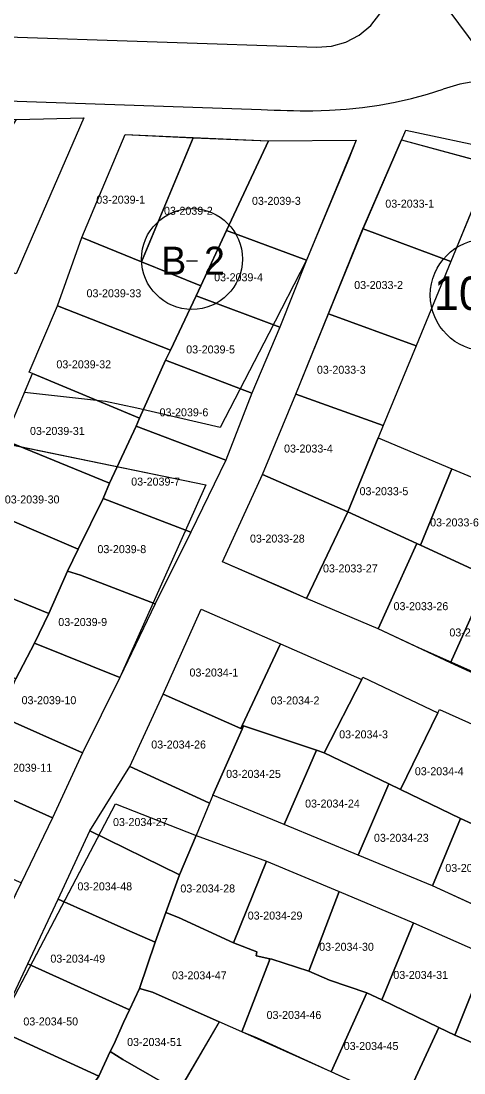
# Model space of a CAD drawing. Extents: x 413946 to 415528, y 4453939 to 4454944.
# Drawn here: x 414143.3 to 414198.6, y 4454526.2 to 4454657.6 of the extents above; entities that cross this region are included whole.
import ezdxf

# ---------------------------------------------------------------- set-up
doc = ezdxf.new("R2010")
doc.units = 0
for name, color, linetype in [('0_KADASTRO', 7, 'Continuous'), ('KST_ENERJI_NAKIL_HAT', 7, 'Continuous'), ('Level 27', 7, 'Continuous'), ('Level 28', 7, 'Continuous'), ('Level 54', 7, 'Continuous'), ('Level 62', 7, 'Continuous'), ('SEMBOL', 7, 'Continuous')]:
    doc.layers.add(name, color=color, linetype=linetype)

msp = doc.modelspace()

# ---------------------------------------------------------------- linework, layer by layer
at = {"layer": '0_KADASTRO'}
for points in [[(414135.44, 4454629.12), (414141.42, 4454643.28), (414142.72, 4454645.31), (414151.11, 4454645.51), (414144.14, 4454629.4), (414142.66, 4454626.01), (414142.21, 4454626.21)], [(414186.03, 4454631.67), (414191.37, 4454644), (414202.75, 4454641.57), (414196.98, 4454627.55)], [(414150.85, 4454630.55), (414156.3, 4454643.44), (414164.8, 4454643.01), (414158.31, 4454627.51)], [(414158.31, 4454627.51), (414164.8, 4454643.01), (414174.2, 4454642.65), (414168.97, 4454631.43), (414165.76, 4454624.54)], [(414168.97, 4454631.43), (414174.2, 4454642.65), (414185.16, 4454642.72), (414184.24, 4454640.39), (414178.96, 4454627.75)], [(414147.83, 4454622.03), (414150.85, 4454630.55), (414158.31, 4454627.51), (414165.76, 4454624.54), (414165.16, 4454623.26), (414161.94, 4454616.47)], [(414165.16, 4454623.26), (414165.76, 4454624.54), (414168.97, 4454631.43), (414178.96, 4454627.75), (414175.63, 4454619.38)], [(414181.71, 4454621.04), (414186.03, 4454631.67), (414196.98, 4454627.55), (414192.65, 4454617.02)], [(414161.34, 4454615.22), (414161.94, 4454616.47), (414165.16, 4454623.26), (414175.63, 4454619.38), (414172.13, 4454611.1)], [(414144.28, 4454613.75), (414147.83, 4454622.03), (414161.94, 4454616.47), (414161.34, 4454615.22), (414158.06, 4454607.97), (414144.71, 4454613.56)], [(414177.63, 4454610.98), (414181.71, 4454621.04), (414192.65, 4454617.02), (414188.54, 4454607.06)], [(414157.65, 4454606.98), (414158.06, 4454607.97), (414161.34, 4454615.22), (414172.13, 4454611.1), (414168.86, 4454602.75)], [(414141.21, 4454605.26), (414144.71, 4454613.56), (414158.06, 4454607.97), (414157.65, 4454606.98), (414154.31, 4454599.87)], [(414173.47, 4454600.93), (414177.63, 4454610.98), (414188.54, 4454607.06), (414187.91, 4454605.53), (414184.11, 4454596.28)], [(414153.52, 4454597.95), (414154.31, 4454599.87), (414157.65, 4454606.98), (414168.86, 4454602.75), (414164.5, 4454593.73)], [(414136.7, 4454597.44), (414140.24, 4454605.68), (414141.21, 4454605.26), (414154.31, 4454599.87), (414153.52, 4454597.95), (414150.42, 4454591.63), (414137.44, 4454597.14)], [(414184.11, 4454596.28), (414187.91, 4454605.53), (414197.13, 4454601.67), (414193.19, 4454592.12), (414192.75, 4454592.32)], [(414193.19, 4454592.12), (414197.13, 4454601.67), (414206.35, 4454597.81), (414202.28, 4454587.94), (414201.81, 4454588.15)], [(414168.47, 4454590.04), (414173.47, 4454600.93), (414184.11, 4454596.28), (414178.96, 4454585.44), (414176.46, 4454586.59)], [(414149.06, 4454588.88), (414150.42, 4454591.63), (414153.52, 4454597.95), (414164.5, 4454593.73), (414160.02, 4454584.79), (414150.71, 4454588.38)], [(414133.49, 4454588.98), (414137.44, 4454597.14), (414150.42, 4454591.63), (414149.06, 4454588.88), (414146.76, 4454583.56)], [(414178.96, 4454585.44), (414184.11, 4454596.28), (414192.75, 4454592.32), (414187.9, 4454581.65)], [(414187.9, 4454581.65), (414192.75, 4454592.32), (414193.19, 4454592.12), (414201.81, 4454588.15), (414196.95, 4454577.42)], [(414129.84, 4454580.76), (414133.49, 4454588.98), (414146.76, 4454583.56), (414144.95, 4454579.88), (414142.62, 4454575.42)], [(414144.95, 4454579.88), (414146.76, 4454583.56), (414149.06, 4454588.88), (414150.71, 4454588.38), (414160.02, 4454584.79), (414155.64, 4454575.58)], [(414196.95, 4454577.42), (414201.81, 4454588.15), (414202.28, 4454587.94), (414207.7, 4454585.44), (414202.89, 4454574.69)], [(414161.04, 4454573.51), (414165.77, 4454584.12), (414175.71, 4454579.78), (414170.93, 4454569.58), (414170.75, 4454569.19)], [(414140.61, 4454570.75), (414142.62, 4454575.42), (414144.95, 4454579.88), (414155.64, 4454575.58), (414150.94, 4454566.18)], [(414170.93, 4454569.58), (414175.71, 4454579.78), (414185.87, 4454575.33), (414181.18, 4454566.17), (414180.2, 4454566.5), (414171.1, 4454569.52)], [(414181.18, 4454566.17), (414185.87, 4454575.33), (414186.01, 4454575.6), (414195.38, 4454571.16), (414190.69, 4454561.58), (414189.23, 4454562.29)], [(414156.89, 4454564.45), (414161.04, 4454573.51), (414170.75, 4454569.19), (414170.93, 4454569.58), (414171.1, 4454569.52), (414170.92, 4454569.11), (414167.26, 4454560.88), (414166.83, 4454559.88), (414166.74, 4454559.92)], [(414190.69, 4454561.58), (414195.38, 4454571.16), (414195.58, 4454571.57), (414204.05, 4454567.79), (414199.66, 4454557.27), (414198.21, 4454557.96)], [(414137.17, 4454562.55), (414139.23, 4454567.08), (414138.97, 4454567.24), (414140.61, 4454570.75), (414150.94, 4454566.18), (414147.19, 4454558.05)], [(414167.26, 4454560.88), (414170.92, 4454569.11), (414171.1, 4454569.52), (414180.2, 4454566.5), (414176.17, 4454557.2)], [(414176.17, 4454557.2), (414180.2, 4454566.5), (414181.18, 4454566.17), (414189.23, 4454562.29), (414185.42, 4454553.37)], [(414151.89, 4454556.41), (414156.89, 4454564.45), (414166.74, 4454559.92), (414166.83, 4454559.88), (414165.16, 4454555.82), (414163.1, 4454550.93)], [(414133.14, 4454554.29), (414135.39, 4454559.02), (414137.17, 4454562.55), (414147.19, 4454558.05), (414143.27, 4454549.92)], [(414185.42, 4454553.37), (414189.23, 4454562.29), (414190.69, 4454561.58), (414198.21, 4454557.96), (414194.69, 4454549.53)], [(414194.69, 4454549.53), (414198.21, 4454557.96), (414199.66, 4454557.27), (414200.35, 4454556.94), (414207.43, 4454553.95), (414203.51, 4454545.49)], [(414147.9, 4454547.89), (414151.89, 4454556.41), (414163.1, 4454550.93), (414161.38, 4454546.19), (414160.04, 4454542.5), (414156.49, 4454544.03)], [(414161.38, 4454546.19), (414163.1, 4454550.93), (414165.16, 4454555.82), (414173.96, 4454552.63), (414169.85, 4454542.43), (414162.96, 4454545.58)], [(414169.85, 4454542.43), (414173.96, 4454552.63), (414183.04, 4454548.84), (414179.23, 4454538.87), (414174.62, 4454540.38), (414174.38, 4454540.42), (414172.66, 4454540.77), (414172.76, 4454541.28)], [(414144.12, 4454539.81), (414147.9, 4454547.89), (414156.49, 4454544.03), (414160.04, 4454542.5), (414158.1, 4454536.72), (414156.83, 4454534.03), (414153.86, 4454535.36)], [(414179.23, 4454538.87), (414183.04, 4454548.84), (414192.32, 4454544.9), (414188.38, 4454535.27), (414186.5, 4454536.17), (414181.85, 4454537.73)], [(414158.1, 4454536.72), (414160.04, 4454542.5), (414161.38, 4454546.19), (414162.96, 4454545.58), (414169.85, 4454542.43), (414172.76, 4454541.28), (414172.66, 4454540.77), (414174.38, 4454540.42), (414174.27, 4454540.12), (414170.86, 4454531.29), (414168.04, 4454532.52), (414159.7, 4454536.24)], [(414188.38, 4454535.27), (414192.32, 4454544.9), (414201.52, 4454540.89), (414197.49, 4454530.87), (414195.49, 4454531.83)], [(414140.25, 4454531.57), (414144.12, 4454539.81), (414153.86, 4454535.36), (414156.83, 4454534.03), (414156.07, 4454532.44), (414154.89, 4454529.71), (414154.42, 4454528.82), (414153.01, 4454525.76), (414140.81, 4454531.32)], [(414170.86, 4454531.29), (414174.27, 4454540.12), (414174.38, 4454540.42), (414174.62, 4454540.38), (414179.23, 4454538.87), (414181.85, 4454537.73), (414186.5, 4454536.17), (414182.02, 4454526.3), (414172.85, 4454530.48)], [(414197.49, 4454530.87), (414201.52, 4454540.89), (414211.13, 4454535.92), (414207.98, 4454526.39), (414204.66, 4454527.81)], [(414154.42, 4454528.82), (414154.89, 4454529.71), (414156.07, 4454532.44), (414156.83, 4454534.03), (414158.1, 4454536.72), (414159.7, 4454536.24), (414168.04, 4454532.52), (414167.47, 4454531.55), (414162.96, 4454523.85), (414155.99, 4454527.83)], [(414182.02, 4454526.3), (414186.5, 4454536.17), (414188.38, 4454535.27), (414195.49, 4454531.83), (414191.05, 4454522.19)], [(414191.05, 4454522.19), (414195.49, 4454531.83), (414197.49, 4454530.87), (414204.66, 4454527.81), (414200.22, 4454518.05)], [(414137.64, 4454526), (414140.25, 4454531.57), (414140.81, 4454531.32), (414153.01, 4454525.76), (414151.6, 4454523.77), (414149.3, 4454520.1), (414148.11, 4454520.69), (414147.4, 4454521.12)], [(414149.3, 4454520.1), (414151.6, 4454523.77), (414153.01, 4454525.76), (414154.42, 4454528.82), (414155.99, 4454527.83), (414162.96, 4454523.85), (414157.77, 4454515.03)]]:
    msp.add_lwpolyline(points, close=True, dxfattribs=at)
at = {"layer": 'KST_ENERJI_NAKIL_HAT'}
msp.add_line((414230.56, 4454613.27), (414140.52, 4454735.11), dxfattribs=at)
at = {"layer": 'Level 27'}
for p, q in [((414151.11, 4454645.51), (414144.14, 4454629.4)), ((414150.85, 4454630.55), (414156.3, 4454643.44)), ((414185.16, 4454642.72), (414178.96, 4454627.75)), ((414185.89, 4454631.35), (414190.83, 4454642.76)), ((414202, 4454639.74), (414196.98, 4454627.55)), ((414147.83, 4454622.03), (414150.85, 4454630.55)), ((414177.63, 4454610.98), (414185.89, 4454631.35)), ((414144.14, 4454629.4), (414142.66, 4454626.01)), ((414178.96, 4454627.75), (414174.25, 4454618.58)), ((414144.28, 4454613.75), (414147.83, 4454622.03)), ((414174.25, 4454618.58), (414168.18, 4454606.82)), ((414143.72, 4454611.21), (414144.71, 4454613.56)), ((414144.71, 4454613.56), (414144.28, 4454613.75)), ((414173.47, 4454600.93), (414177.63, 4454610.98)), ((414168.47, 4454590.04), (414173.47, 4454600.93)), ((414166.37, 4454599.67), (414155.64, 4454575.58)), ((414178.96, 4454585.44), (414168.47, 4454590.04)), ((414187.9, 4454581.65), (414178.96, 4454585.44)), ((414161.04, 4454573.51), (414165.77, 4454584.12)), ((414165.77, 4454584.12), (414175.71, 4454579.78)), ((414193.08, 4454579.23), (414187.9, 4454581.65)), ((414175.71, 4454579.78), (414185.87, 4454575.33)), ((414269.78, 4454545.14), (414193.08, 4454579.23)), ((414155.64, 4454575.58), (414150.94, 4454566.18)), ((414185.87, 4454575.33), (414186.01, 4454575.6)), ((414186.01, 4454575.6), (414195.38, 4454571.16)), ((414156.89, 4454564.45), (414161.04, 4454573.51)), ((414195.38, 4454571.16), (414195.58, 4454571.57)), ((414195.58, 4454571.57), (414204.05, 4454567.79)), ((414150.94, 4454566.18), (414147.19, 4454558.05)), ((414166.83, 4454559.88), (414156.89, 4454564.45)), ((414167.26, 4454560.88), (414166.83, 4454559.88)), ((414176.17, 4454557.2), (414167.26, 4454560.88)), ((414140.25, 4454531.57), (414155.06, 4454559.77)), ((414155.06, 4454559.77), (414165.16, 4454555.82)), ((414147.19, 4454558.05), (414143.27, 4454549.92)), ((414185.42, 4454553.37), (414176.17, 4454557.2)), ((414165.16, 4454555.82), (414173.96, 4454552.63)), ((414194.69, 4454549.53), (414185.42, 4454553.37)), ((414173.96, 4454552.63), (414183.04, 4454548.84)), ((414143.27, 4454549.92), (414139.33, 4454541.84)), ((414203.51, 4454545.49), (414194.69, 4454549.53)), ((414183.04, 4454548.84), (414192.32, 4454544.9)), ((414192.32, 4454544.9), (414201.52, 4454540.89)), ((414168.04, 4454532.52), (414167.47, 4454531.55)), ((414170.86, 4454531.29), (414168.04, 4454532.52)), ((414167.47, 4454531.55), (414150.47, 4454502.53)), ((414182.02, 4454526.3), (414170.86, 4454531.29)), ((414191.05, 4454522.19), (414182.02, 4454526.3))]:
    msp.add_line(p, q, dxfattribs=at)
at = {"layer": 'Level 28'}
for p, q in [((414142.72, 4454645.31), (414151.11, 4454645.51)), ((414156.3, 4454643.44), (414174.2, 4454642.65)), ((414174.2, 4454642.65), (414185.16, 4454642.72)), ((414190.83, 4454642.76), (414202, 4454639.74)), ((414196.98, 4454627.55), (414192.65, 4454617.02)), ((414192.65, 4454617.02), (414188.54, 4454607.06)), ((414153.84, 4454610.09), (414143.72, 4454611.21)), ((414157.76, 4454609.22), (414153.84, 4454610.09)), ((414168.18, 4454606.82), (414157.76, 4454609.22)), ((414188.54, 4454607.06), (414187.91, 4454605.53)), ((414187.91, 4454605.53), (414197.13, 4454601.67)), ((414139.99, 4454605.09), (414166.37, 4454599.67)), ((414197.13, 4454601.67), (414206.35, 4454597.81))]:
    msp.add_line(p, q, dxfattribs=at)
at = {"layer": 'Level 54'}
for points in [[(414112.19, 4454618.8), (414092.99, 4454625.54), (414100.4, 4454645.51), (414109.15, 4454645.47), (414134.43, 4454645.35), (414142.72, 4454645.31), (414151.11, 4454645.51), (414144.14, 4454629.4), (414142.66, 4454626.01), (414142.21, 4454626.21), (414135.1, 4454609.77), (414122.74, 4454615.14), (414125.8, 4454623.54), (414126.33, 4454624.87), (414127.46, 4454627.72), (414116.66, 4454631.61), (414115.48, 4454628.31)], [(414174.25, 4454618.58), (414168.18, 4454606.82), (414157.76, 4454609.22), (414153.84, 4454610.09), (414143.72, 4454611.21), (414144.71, 4454613.56), (414144.28, 4454613.75), (414147.83, 4454622.03), (414150.85, 4454630.55), (414156.3, 4454643.44), (414174.2, 4454642.65), (414185.16, 4454642.72), (414178.96, 4454627.75)]]:
    msp.add_lwpolyline(points, close=True, dxfattribs=at)
for points in [[(414269.78, 4454545.14), (414193.08, 4454579.23), (414187.9, 4454581.65), (414178.96, 4454585.44), (414168.47, 4454590.04), (414173.47, 4454600.93), (414177.63, 4454610.98), (414185.89, 4454631.35), (414190.83, 4454642.76), (414190.83, 4454642.76), (414202, 4454639.74)], [(414202, 4454639.74), (414196.98, 4454627.55), (414192.65, 4454617.02), (414188.54, 4454607.06), (414187.91, 4454605.53), (414197.13, 4454601.67), (414206.35, 4454597.81)], [(414103.83, 4454520.29), (414107.73, 4454529.25), (414107.5, 4454529.35), (414111.25, 4454538.64), (414115.25, 4454547.7), (414118.94, 4454556.06), (414122.59, 4454564.17), (414126.23, 4454572.29), (414129.84, 4454580.76), (414133.49, 4454588.98), (414137.44, 4454597.14), (414136.7, 4454597.44), (414139.99, 4454605.09), (414166.37, 4454599.67), (414155.64, 4454575.58), (414150.94, 4454566.18), (414147.19, 4454558.05), (414143.27, 4454549.92), (414139.33, 4454541.84), (414135.48, 4454533.76), (414131.39, 4454525.26)], [(414203.51, 4454545.49), (414194.69, 4454549.53), (414185.42, 4454553.37), (414176.17, 4454557.2), (414167.26, 4454560.88), (414166.83, 4454559.88), (414156.89, 4454564.45), (414161.04, 4454573.51), (414165.77, 4454584.12), (414175.71, 4454579.78), (414185.87, 4454575.33), (414186.01, 4454575.6), (414195.38, 4454571.16), (414195.58, 4454571.57), (414204.05, 4454567.79)], [(414200.22, 4454518.05), (414191.05, 4454522.19), (414182.02, 4454526.3), (414170.86, 4454531.29), (414168.04, 4454532.52), (414167.47, 4454531.55), (414150.47, 4454502.53), (414132.18, 4454472.43), (414132.18, 4454472.43), (414125.01, 4454475.61), (414123.44, 4454483.46), (414122.97, 4454485.82), (414119.98, 4454488.26), (414125.1, 4454499.22), (414129.48, 4454508.57), (414132.78, 4454515.63), (414137.64, 4454526), (414140.25, 4454531.57), (414155.06, 4454559.77), (414165.16, 4454555.82), (414173.96, 4454552.63), (414183.04, 4454548.84), (414192.32, 4454544.9), (414201.52, 4454540.89)]]:
    msp.add_lwpolyline(points, dxfattribs=at)
at = {"layer": 'Level 62'}
for p, q in [((414117.7, 4454656.48), (414180.23, 4454654.35)), ((414117.43, 4454648.48), (414173.29, 4454646.58))]:
    msp.add_line(p, q, dxfattribs=at)
for points in [[(414180.23, 4454654.35), (414182.1, 4454654.48), (414183.89, 4454654.99), (414185.55, 4454655.87), (414186.98, 4454657.06), (414188.14, 4454658.53), (414188.97, 4454660.2), (414189.44, 4454662.01), (414189.52, 4454663.88), (414189.22, 4454665.73), (414188.54, 4454667.47), (414187.51, 4454669.03), (414186.19, 4454670.35), (414184.62, 4454671.37)], [(414212.85, 4454648.02), (414210.87, 4454648.88), (414208.81, 4454649.54), (414206.7, 4454650), (414204.56, 4454650.24), (414202.4, 4454650.28), (414200.25, 4454650.1), (414198.13, 4454649.72), (414196.05, 4454649.13)], [(414179.76, 4454646.42), (414181.84, 4454646.47), (414183.91, 4454646.6), (414185.97, 4454646.81), (414188.02, 4454647.11), (414190.06, 4454647.49), (414192.08, 4454647.96), (414194.08, 4454648.5), (414196.05, 4454649.13)], [(414173.29, 4454646.58), (414174.1, 4454646.54), (414174.91, 4454646.5), (414175.72, 4454646.47), (414176.53, 4454646.45), (414177.34, 4454646.43), (414178.15, 4454646.42), (414178.96, 4454646.41), (414179.76, 4454646.42)]]:
    msp.add_lwpolyline(points, dxfattribs=at)
at = {"layer": 'SEMBOL'}
msp.add_line((414163.94, 4454627.67), (414165.34, 4454627.67), dxfattribs=at)
for centre, radius in [((414164.64, 4454627.88), 6.3), ((414201.43, 4454623.38), 7)]:
    msp.add_circle(centre, radius, dxfattribs=at)

# ---------------------------------------------------------------- texts
at = {"layer": '0_KADASTRO'}
for s, p in [('03-2039-1', (414152.68, 4454634.8)), ('03-2039-2', (414161.14, 4454633.41)), ('03-2039-3', (414172.14, 4454634.65)), ('03-2033-1', (414188.81, 4454634.3)), ('03-2039-4', (414167.41, 4454625.1)), ('03-2039-33', (414151.46, 4454623.1)), ('03-2033-2', (414184.92, 4454624.13)), ('03-2039-5', (414163.92, 4454616.08)), ('03-2039-32', (414147.69, 4454614.22)), ('03-2033-3', (414180.26, 4454613.54)), ('03-2039-6', (414160.59, 4454608.22)), ('03-2039-31', (414144.39, 4454605.89)), ('03-2033-4', (414176.15, 4454603.69)), ('03-2039-7', (414157.04, 4454599.56)), ('03-2033-5', (414185.59, 4454598.36)), ('03-2039-30', (414141.24, 4454597.33)), ('03-2033-6', (414194.41, 4454594.46)), ('03-2033-28', (414171.89, 4454592.44)), ('03-2039-8', (414152.82, 4454591.12)), ('03-2033-27', (414181.02, 4454588.71)), ('03-2033-26', (414189.84, 4454583.99)), ('03-2039-9', (414147.93, 4454582.01)), ('03-2033-25', (414196.82, 4454580.71)), ('03-2034-1', (414164.33, 4454575.7)), ('03-2039-10', (414143.34, 4454572.24)), ('03-2034-2', (414174.48, 4454572.21)), ('03-2034-3', (414183.04, 4454567.97)), ('03-2034-26', (414159.55, 4454566.7)), ('03-2039-11', (414140.32, 4454563.8)), ('03-2034-25', (414168.91, 4454563.03)), ('03-2034-4', (414192.5, 4454563.36)), ('03-2034-24', (414178.78, 4454559.32)), ('03-2034-27', (414154.77, 4454557.01)), ('03-2034-23', (414187.39, 4454555.04)), ('03-2034-22', (414196.31, 4454551.27)), ('03-2034-48', (414150.32, 4454548.97)), ('03-2034-28', (414163.19, 4454548.71)), ('03-2034-29', (414171.61, 4454545.32)), ('03-2034-30', (414180.54, 4454541.42)), ('03-2034-49', (414146.94, 4454539.94)), ('03-2034-47', (414162.14, 4454537.85)), ('03-2034-31', (414189.81, 4454537.9)), ('03-2034-46', (414173.97, 4454532.9)), ('03-2034-50', (414143.56, 4454532.09)), ('03-2034-51', (414156.53, 4454529.52)), ('03-2034-45', (414183.61, 4454529.02))]:
    msp.add_text(s, height=1, dxfattribs=at).set_placement(p)
at = {"layer": 'SEMBOL'}
for s, height, p in [('B', 3.5, (414160.8, 4454625.92)), ('2', 3.5, (414166.15, 4454625.92)), ('10', 4.2, (414194.89, 4454621.5))]:
    msp.add_text(s, height=height, dxfattribs=at).set_placement(p)

doc.saveas('drawing.dxf')
